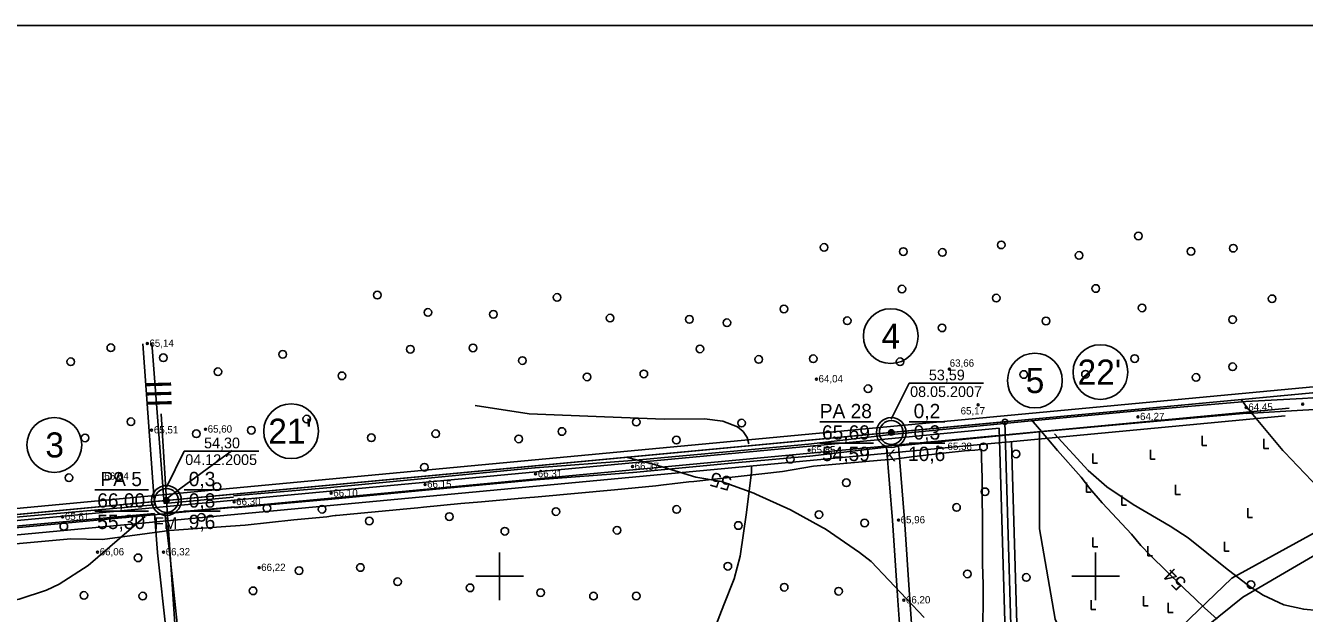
# Model space of a CAD drawing. Extents: x 532503 to 539665, y 6557663 to 6561526.
# Drawn here: x 534640.9 to 535070.1, y 6559987.5 to 6560184.9 of the extents above; entities that cross this region are included whole.
import ezdxf

# ---------------------------------------------------------------- set-up
doc = ezdxf.new("R2010")
doc.units = 0
for name, color, linetype in [('ABIJOONIS', 7, 'Continuous'), ('Default', 7, 'Continuous'), ('GEOLPUNKT', 7, 'Continuous'), ('HALJASTUS', 7, 'Continuous'), ('HORISONTAAL-EH2000', 7, 'Continuous'), ('illumineerimisjooned', 7, 'Continuous'), ('Kaitsevöönd', 7, 'Continuous'), ('kataster', 7, 'Continuous'), ('KORGUS-EH2000', 7, 'Continuous'), ('Lamami horisontaal_EH2000', 7, 'Continuous'), ('Lõige', 7, 'Continuous'), ('PIIR', 7, 'Continuous'), ('PIIR_me', 7, 'Continuous'), ('Plokid', 7, 'Continuous'), ('Proovid', 7, 'Continuous'), ('TEE', 7, 'Continuous'), ('TM_aktiivne', 7, 'Continuous'), ('Veetase', 7, 'Continuous'), ('VORK', 7, 'Continuous')]:
    doc.layers.add(name, color=color, linetype=linetype)

# ---------------------------------------------------------------- blocks, each defined once
blk = doc.blocks.new('RAIESM')
at = {"layer": 'Default'}
for points in [[(0, 2), (0, 0)], [(0, 0), (1, 0)]]:
    blk.add_lwpolyline(points, dxfattribs=at)
blk = doc.blocks.new('METS')
at = {"layer": 'HALJASTUS'}
blk.add_circle((0, 0), 0.8, dxfattribs=at)

msp = doc.modelspace()

# ---------------------------------------------------------------- linework, layer by layer
at = {"layer": 'ABIJOONIS'}
msp.add_lwpolyline([(533888.8, 6560184.94), (535616.8, 6560184.94), (535616.8, 6559310.16), (533888.8, 6559310.16)], close=True, dxfattribs=at)
at = {"layer": 'GEOLPUNKT'}
for p, q in [((534907.45, 6560051.9), (534925.45, 6560051.9)), ((534937.45, 6560051.9), (534949.45, 6560051.9)), ((534907.45, 6560044.7), (534925.45, 6560044.7)), ((534937.45, 6560044.7), (534949.45, 6560044.7)), ((534664.17, 6560029.07), (534682.17, 6560029.07)), ((534694.17, 6560029.07), (534706.17, 6560029.07)), ((534664.17, 6560021.87), (534682.17, 6560021.87)), ((534694.17, 6560021.87), (534706.17, 6560021.87))]:
    msp.add_line(p, q, dxfattribs=at)
for centre, radius in [((534931.45, 6560048.3), 5), ((534931.45, 6560048.3), 4), ((534931.45, 6560048.3), 0.9), ((534931.45, 6560048.3), 0.801), ((534931.45, 6560048.3), 0.7), ((534931.45, 6560048.3), 0.6), ((534931.45, 6560048.3), 0.5), ((534931.45, 6560048.3), 0.4), ((534931.45, 6560048.3), 0.3), ((534931.45, 6560048.3), 0.2), ((534931.45, 6560048.3), 0.1), ((534688.17, 6560025.47), 5), ((534688.17, 6560025.47), 4), ((534688.17, 6560025.47), 0.9), ((534688.17, 6560025.47), 0.801), ((534688.17, 6560025.47), 0.7), ((534688.17, 6560025.47), 0.6), ((534688.17, 6560025.47), 0.5), ((534688.17, 6560025.47), 0.4), ((534688.17, 6560025.47), 0.3), ((534688.17, 6560025.47), 0.2), ((534688.17, 6560025.47), 0.1)]:
    msp.add_circle(centre, radius, dxfattribs=at)
at = {"layer": 'HALJASTUS'}
msp.add_lwpolyline([(534981.15, 6560048.47), (534981.15, 6560015.98), (534986.41, 6559985.59), (534995.76, 6559965.71), (535010.08, 6559958.11), (535017.67, 6559972.43), (535045.72, 6559999.32), (535085.45, 6560021.24), (535129.56, 6560033.23), (535154.39, 6560025.04), (535177.18, 6560027.09), (535199.97, 6560029.13), (535208.15, 6560023.87), (535213.7, 6560013.94), (535214.01, 6560004.82)], dxfattribs=at)
at = {"layer": 'HORISONTAAL-EH2000'}
for points in [[(534791.76, 6560057.36), (534809.96, 6560054.59), (534835.25, 6560053.57), (534855.18, 6560052.76), (534868.72, 6560052.84), (534874.9, 6560052.12), (534879.88, 6560050.22), (534881.73, 6560048.67), (534883.09, 6560046.62), (534883.64, 6560044.51)], [(534986.19, 6560047.84), (534997.55, 6560035.51), (535003.8, 6560030.06), (535012.68, 6560024.1), (535025.09, 6560016.85), (535031.08, 6560012.95), (535043.62, 6560002.85), (535051.86, 6559996.42), (535056.23, 6559993.64), (535063.23, 6559990.45), (535069.92, 6559988.92), (535074.54, 6559988.56)], [(534710.27, 6560042.2), (534689.67, 6560027.09), (534687.8, 6560025.55)], [(534884.49, 6560036.9), (534884.51, 6560034.95), (534882.82, 6560021.4), (534880.76, 6560006.72), (534878.73, 6559999.15), (534875.31, 6559990.41), (534870.64, 6559978.59), (534869.24, 6559973.32), (534869.06, 6559968.89), (534869.56, 6559967.09), (534871.21, 6559965.03), (534872.5, 6559964.29), (534875.87, 6559963.39), (534879.97, 6559963.08), (534888.92, 6559963.32), (534903.62, 6559963.72), (534929.34, 6559963.61), (534933.3, 6559963.26)], [(534681.06, 6560020.04), (534679.69, 6560018.93), (534661.86, 6560003.58), (534652.22, 6559997.37), (534647.88, 6559995.36), (534638.72, 6559992.35), (534629.08, 6559990.4), (534609.2, 6559988.32), (534560.94, 6559985.15), (534533.44, 6559984.36), (534519.81, 6559984.75), (534489.73, 6559987.69), (534482.46, 6559988.27), (534478.92, 6559988.16), (534473.96, 6559987.08), (534471.88, 6559986.09), (534468.1, 6559983.27), (534464.84, 6559979.55), (534462.94, 6559976.71), (534459.77, 6559970.54), (534455.19, 6559959.58), (534452.14, 6559954.94), (534448.56, 6559951.89)]]:
    msp.add_lwpolyline(points, dxfattribs=at)
at = {"layer": 'illumineerimisjooned'}
msp.add_lwpolyline([(534195.15, 6559981.19), (534198.98, 6559981.55), (535160.12, 6560071.77), (535418.53, 6559993.82), (535458.87, 6559929.25), (535494.63, 6559867.7), (535482.6, 6559826), (535251.74, 6559649.68), (535250.36, 6559648.53), (535180.45, 6559687.33), (534941.15, 6559814.59), (534876.93, 6559774.72), (534959.62, 6559531.32), (534733.77, 6559483.15), (534375.91, 6559461.87), (534195.51, 6559444.47)], dxfattribs=at)
msp.add_lwpolyline([(534967.67, 6560049.69), (534974.15, 6559828.08), (535058.69, 6559883.05), (535223.5, 6560002.45), (535218.56, 6560049.92), (535415.93, 6559990.42), (535455.45, 6559927.19), (535490.31, 6559867.16), (535479.12, 6559828.38), (535249.57, 6559653.05), (535182.36, 6559690.84), (534940.99, 6559819.22), (534872.14, 6559776.44), (534954.37, 6559534.34), (534950.91, 6559533.67), (534733.22, 6559487.12), (534375.58, 6559465.86), (534199.95, 6559448.92), (533951.79, 6559660.13), (534200.21, 6559977.65), (534931.63, 6560046.31)], close=True, dxfattribs=at)
at = {"layer": 'Kaitsevöönd'}
msp.add_lwpolyline([(535000, 6559953.12), (535049.42, 6559992.99), (535086.86, 6560014.83), (535132.35, 6560020.86), (535156.39, 6560022.14), (535166.68, 6560016.65), (535179.42, 6560020.55), (535204.9, 6560018.21), (535209.94, 6560002.96), (535206.22, 6560000.36), (534981.72, 6559843), (534978.44, 6559955.29), (534988.83, 6559966.07)], close=True, dxfattribs=at)
at = {"layer": 'kataster'}
msp.add_lwpolyline([(533947.7, 6559658.95), (533949.2, 6559955.8), (534198.28, 6559979.48), (535159.89, 6560069.73), (535417.31, 6559992.13), (535457.22, 6559928.24), (535504.86, 6559846.09), (535250.3, 6559650.84), (535181.52, 6559689.04), (534941.15, 6559817.08), (534874.65, 6559775.26), (534957.01, 6559532.73), (534735.22, 6559485.45), (534375.71, 6559463.85), (534199.28, 6559446.9), (534122.84, 6559439.44), (534110.45, 6559447.36), (534092.53, 6559453.94), (534085.13, 6559454.75)], close=True, dxfattribs=at)
msp.add_lwpolyline([(535457.22, 6559928.24), (535417.31, 6559992.13), (535159.89, 6560069.73), (534198.28, 6559979.48)], dxfattribs=at)
at = {"layer": 'KORGUS-EH2000'}
for centre in [(534681.76, 6560078.16), (534906.34, 6560066.23), (534950.94, 6560069.58), (534960.59, 6560057.54), (535069.53, 6560057.77), (535014.25, 6560053.54), (535050.6, 6560056.72), (534683.2, 6560049.09), (534701.31, 6560049.36), (534903.87, 6560042.36), (534947.05, 6560043.34), (534844.61, 6560036.86), (534812.05, 6560034.39), (534743.47, 6560027.87), (534774.96, 6560030.86), (534710.88, 6560024.99), (534653.31, 6560019.99), (534933.89, 6560018.89), (534665.06, 6560008.13), (534687.21, 6560008.12), (534719.28, 6560002.9), (534935.67, 6559991.99)]:
    msp.add_circle(centre, 0.32, dxfattribs=at)
at = {"layer": 'Lamami horisontaal_EH2000'}
for points in [[(535048.86, 6560059.32), (535051.35, 6560056.01), (535051.63, 6560055.67), (535062.89, 6560042.26), (535063.62, 6560041.5)], [(534978.38, 6560052.7), (534981.25, 6560049.4), (534987.29, 6560042.26), (534995.14, 6560033.31), (534998.05, 6560029.43), (535002.24, 6560024.64), (535002.32, 6560024.55), (535012.03, 6560014.17), (535015.2, 6560010.39), (535018.42, 6560007.03), (535029.1, 6559996.56), (535029.84, 6559995.79), (535033.37, 6559992.5), (535036.53, 6559989.41), (535040.79, 6559985.64)], [(535063.62, 6560041.5), (535065.53, 6560039.5), (535079.64, 6560024.64), (535082.32, 6560022.32), (535083.28, 6560021.39), (535100.86, 6560007.97), (535102.41, 6560007.03), (535114.76, 6559999.96), (535114.99, 6559999.81), (535118.91, 6559998.09), (535132.81, 6559992.5), (535137.13, 6559991.41), (535146.7, 6559988.86), (535150.62, 6559988.14), (535164.52, 6559986.44), (535178.41, 6559986.61), (535182.33, 6559986.66), (535196.23, 6559988.37), (535200.15, 6559988.9), (535201.58, 6559989.04)], [(534842.47, 6560039.95), (534851.94, 6560037.59), (534865.83, 6560033.33), (534874.45, 6560031.87), (534885.32, 6560027.86), (534886.04, 6560027.59), (534897.64, 6560022.34), (534908.38, 6560016.39), (534909.23, 6560015.91), (534920.82, 6560008.04), (534924.69, 6560004.93), (534942.48, 6559986.12)]]:
    msp.add_lwpolyline(points, dxfattribs=at)
at = {"layer": 'Lõige'}
msp.add_lwpolyline([(534686.42, 6560054.5), (534688.17, 6560025.47), (534697.52, 6559887.98), (534707.91, 6559763.06), (534733.5, 6559485.14), (534735.54, 6559463.02)], dxfattribs=at)
at = {"layer": 'PIIR'}
for centre, radius in [((534931.29, 6560080.65), 9.2), ((534979.66, 6560065.73), 9.2), ((535001.66, 6560068.58), 9.2), ((534730.03, 6560048.73), 9.2), ((534650.54, 6560044.11), 9.2), ((534931.44, 6560048.3), 0.88), ((534969.61, 6560051.88), 0.88), ((534969.61, 6560051.88), 0.88), ((534969.61, 6560051.88), 0.88), ((534688.17, 6560025.46), 0.88), ((534688.17, 6560025.46), 0.88), ((534688.17, 6560025.46), 0.88)]:
    msp.add_circle(centre, radius, dxfattribs=at)
at = {"layer": 'PIIR_me'}
msp.add_lwpolyline([(534441.63, 6560002.32), (534688.17, 6560025.46), (534931.44, 6560048.3), (534969.61, 6560051.88), (534976.05, 6559831.7), (535057.56, 6559884.7), (535221.39, 6560003.39), (535216.26, 6560052.7), (535417.23, 6559992.12), (535457.16, 6559928.22), (535492.47, 6559867.43), (535480.86, 6559827.19), (535250.12, 6559650.95), (535250.12, 6559650.95), (535181.4, 6559689.09), (534941.07, 6559816.91), (534874.54, 6559775.58), (534957, 6559532.81), (534951.31, 6559531.71), (534733.49, 6559485.13), (534485.11, 6559470.37)], dxfattribs=at)
at = {"layer": 'Plokid'}
for p, q in [((534969.74, 6560047.47), (535065.01, 6560056.41)), ((534969.96, 6560045.08), (535063.7, 6560053.88))]:
    msp.add_line(p, q, dxfattribs=at)
for points in [[(534951.24, 6559536.08), (534732.91, 6559489.51), (534375.41, 6559468.25), (534200.75, 6559451.41), (533955.1, 6559660.46), (534201.47, 6559975.36), (534969.74, 6560047.47)], [(534950.46, 6559538.37), (534732.58, 6559491.9), (534375.22, 6559470.64), (534201.53, 6559453.89), (533958.41, 6559660.8), (534202.72, 6559973.06), (534969.81, 6560045.07)], [(534971.81, 6560045.13), (534977.95, 6559835.31), (535052.03, 6559883.49)], [(534630.17, 6560010.27), (534656.12, 6560012.62), (534666.71, 6560012.38), (534689.18, 6560015.33), (534709.63, 6560016.87), (534714.56, 6560017.21), (534730.97, 6560018.92), (534741.98, 6560019.98), (534743.96, 6560020.28), (534744.86, 6560020.42), (534745.15, 6560020.46), (534768.91, 6560022.68), (534772.56, 6560023.04), (534774.44, 6560023.23), (534787.02, 6560024.41), (534793.89, 6560025.04), (534807.51, 6560026.29), (534810.15, 6560026.46), (534811.73, 6560026.57), (534812.94, 6560026.66), (534838.55, 6560029.04), (534852.48, 6560030.4), (534854.96, 6560030.7), (534856.05, 6560030.82), (534857.89, 6560031.04), (534863.49, 6560031.67), (534865.17, 6560031.84), (534894.92, 6560035.23), (534905.31, 6560036.95), (534928, 6560038.97), (534932.4, 6560039.34), (534938.25, 6560040.09), (534949.86, 6560041.51), (534956.03, 6560042.1), (534959.47, 6560042.39), (534961.65, 6560042.58), (534961.71, 6560041.16), (534961.78, 6560039.62), (534961.89, 6560036.4), (534961.91, 6560032.92), (534961.97, 6560025.83), (534961.98, 6560024.31), (534962.02, 6560021.34), (534962.07, 6560017.51), (534962.1, 6560015.69), (534962.11, 6560013.97), (534962.12, 6560011.04), (534962.12, 6560009.98), (534962.12, 6560009.23), (534962.12, 6560007.79), (534962.11, 6560006.92), (534962.09, 6560005.86), (534962.08, 6560005.41), (534962.05, 6560004.22), (534962.27, 6559997.28), (534962.26, 6559994.98), (534962.14, 6559980.42)]]:
    msp.add_lwpolyline(points, dxfattribs=at)
at = {"layer": 'TEE'}
for p, q in [((534684.21, 6560024.05), (534680.26, 6560078.06)), ((534683.26, 6560078.26), (534687.43, 6560024.42)), ((535014.07, 6560055.53), (535050.42, 6560058.71)), ((535050.49, 6560058.72), (535069.42, 6560059.76)), ((535069.42, 6560059.76), (535083.05, 6560060.52)), ((534980.78, 6560052.45), (535014.06, 6560055.53)), ((535014.42, 6560051.54), (535050.77, 6560054.73)), ((535050.71, 6560054.72), (535069.64, 6560055.77)), ((535069.64, 6560055.77), (535083.27, 6560056.53)), ((534931.51, 6560047.61), (534980.77, 6560052.45)), ((534981.15, 6560048.47), (535014.43, 6560051.55)), ((534903.64, 6560044.34), (534931.47, 6560047.61)), ((534933.86, 6560043.83), (534981.16, 6560048.47)), ((534844.43, 6560038.85), (534878.63, 6560042.03)), ((534878.63, 6560042.03), (534903.69, 6560044.35)), ((534879, 6560038.05), (534904.06, 6560040.37)), ((534904.11, 6560040.37), (534929.88, 6560043.4)), ((534931.9, 6560018.73), (534929.88, 6560043.4)), ((534935.89, 6560019.06), (534933.86, 6560043.83)), ((534774.78, 6560032.86), (534811.86, 6560036.38)), ((534811.9, 6560036.38), (534844.46, 6560038.85)), ((534844.8, 6560034.87), (534879, 6560038.05)), ((534743.28, 6560029.86), (534774.78, 6560032.86)), ((534775.15, 6560028.87), (534812.24, 6560032.39)), ((534812.2, 6560032.39), (534844.76, 6560034.86)), ((534710.7, 6560026.98), (534743.3, 6560029.86)), ((534743.66, 6560025.88), (534775.15, 6560028.87)), ((534440.43, 6560002.01), (534684.21, 6560024.05)), ((534687.43, 6560024.42), (534710.69, 6560026.56)), ((534687.63, 6560021.17), (534711.06, 6560023.32)), ((534711.05, 6560023), (534743.65, 6560025.87)), ((534440.63, 6559999.01), (534684.2, 6560021.04)), ((534684.2, 6560021.04), (534685.22, 6560007.97)), ((534687.63, 6560021.17), (534689.21, 6560008.28)), ((534937.67, 6559992.13), (534935.89, 6560019.02)), ((534933.68, 6559991.86), (534931.9, 6560018.76)), ((534688.18, 6559980.53), (534685.22, 6560007.91)), ((534692.15, 6559980.96), (534689.2, 6560008.33)), ((534935.93, 6559961.37), (534933.68, 6559991.85)), ((534939.92, 6559961.66), (534937.67, 6559992.14))]:
    msp.add_line(p, q, dxfattribs=at)
at = {"layer": 'TM_aktiivne'}
msp.add_lwpolyline([(535159.92, 6560069.74), (535417.23, 6559992.12), (535457.16, 6559928.22), (535492.47, 6559867.43), (535480.86, 6559827.19), (535250.49, 6559651.24), (535250.13, 6559650.94), (535181.4, 6559689.09), (534941.07, 6559816.9), (534874.53, 6559775.58), (534957, 6559532.81), (534733.5, 6559485.14), (534375.75, 6559463.86), (534199.32, 6559446.85), (534124.95, 6559439.68), (533949.03, 6559659.85), (533949.15, 6559955.79), (534199.17, 6559979.56)], close=True, dxfattribs=at)
at = {"layer": 'Veetase'}
for p, q in [((534931.45, 6560052.8), (534937.45, 6560064.8)), ((534937.45, 6560064.8), (534962.45, 6560064.8)), ((534688.17, 6560029.97), (534694.17, 6560041.97)), ((534694.17, 6560041.97), (534719.17, 6560041.97))]:
    msp.add_line(p, q, dxfattribs=at)
at = {"layer": 'VORK'}
for p, q in [((534800, 6560008), (534800, 6559992)), ((535000, 6560008), (535000, 6559992)), ((534792, 6560000), (534808, 6560000)), ((534992, 6560000), (535008, 6560000))]:
    msp.add_line(p, q, dxfattribs=at)

# ---------------------------------------------------------------- block references
at = {"layer": 'HALJASTUS', "xscale": 1.6, "yscale": 1.6000000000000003}
for name, p in [('METS', (535014.4, 6560114.28)), ('METS', (534908.91, 6560110.44)), ('METS', (534935.51, 6560109.03)), ('METS', (534948.6, 6560108.75)), ('METS', (534968.35, 6560111.3)), ('METS', (534994.5, 6560107.74)), ('METS', (535032.06, 6560109.1)), ('METS', (535046.24, 6560110.18)), ('METS', (534935.04, 6560096.43)), ('METS', (535000.1, 6560096.64)), ('METS', (534758.96, 6560094.43)), ('METS', (534819.27, 6560093.66)), ('METS', (534966.68, 6560093.43)), ('METS', (535059.25, 6560093.18)), ('METS', (534775.94, 6560088.6)), ('METS', (534797.92, 6560087.97)), ('METS', (534837.08, 6560086.7)), ('METS', (534863.69, 6560086.28)), ('METS', (534895.43, 6560089.76)), ('METS', (535015.62, 6560090.13)), ('METS', (534876.28, 6560085.13)), ('METS', (534916.67, 6560085.83)), ('METS', (534948.5, 6560083.43)), ('METS', (534983.38, 6560085.73)), ('METS', (535046.01, 6560086.21)), ('METS', (534669.51, 6560076.74)), ('METS', (534687.13, 6560073.39)), ('METS', (534727.21, 6560074.53)), ('METS', (534770.03, 6560076.26)), ('METS', (534791.06, 6560076.7)), ('METS', (534867.22, 6560076.34)), ('METS', (534656.06, 6560072.04)), ('METS', (534807.64, 6560072.43)), ('METS', (534886.99, 6560072.81)), ('METS', (534905.25, 6560073.05)), ('METS', (534934.4, 6560072.04)), ('METS', (535013.14, 6560073.12)), ('METS', (535046.02, 6560070.35)), ('METS', (534705.44, 6560068.69)), ('METS', (534747.07, 6560067.32)), ('METS', (534829.35, 6560066.97)), ('METS', (534848.4, 6560067.95)), ('METS', (534975.91, 6560067.76)), ('METS', (534996.64, 6560067.86)), ('METS', (535033.74, 6560066.79)), ('METS', (534923.67, 6560062.97)), ('METS', (534676.23, 6560051.9)), ('METS', (534735.26, 6560052.8)), ('METS', (534698.2, 6560047.86)), ('METS', (534716.67, 6560049.04)), ('METS', (534778.56, 6560047.85)), ('METS', (534820.89, 6560048.62)), ('METS', (534845.84, 6560051.8)), ('METS', (534881.2, 6560051.45)), ('METS', (534660.89, 6560046.48)), ('METS', (534756.94, 6560046.51)), ('METS', (534806.43, 6560046.14)), ('METS', (534859.36, 6560045.76)), ('METS', (534962.41, 6560043.46)), ('RAIESM', (535035.75, 6560043.93)), ('RAIESM', (535056.52, 6560042.94)), ('METS', (534897.58, 6560039.33)), ('METS', (534973.35, 6560041.1)), ('RAIESM', (534999.07, 6560037.98)), ('RAIESM', (535018.42, 6560039.31)), ('METS', (534774.75, 6560036.63)), ('METS', (534655.43, 6560033.11)), ('METS', (534672.09, 6560033.6)), ('METS', (534916.36, 6560031.41)), ('METS', (534705.12, 6560030.1)), ('METS', (534962.91, 6560028.37)), ('RAIESM', (534996.93, 6560028.27)), ('RAIESM', (535026.9, 6560027.49)), ('METS', (534721.91, 6560022.88)), ('METS', (534740.43, 6560022.53)), ('METS', (534859.4, 6560022.46)), ('METS', (534953.35, 6560023.14)), ('RAIESM', (535008.8, 6560023.93)), ('METS', (534699.91, 6560019.76)), ('METS', (534756.26, 6560018.57)), ('METS', (534783.13, 6560020.07)), ('METS', (534818.89, 6560021.73)), ('METS', (534907.17, 6560020.74)), ('METS', (534922.5, 6560017.9)), ('RAIESM', (535051.13, 6560019.7)), ('METS', (534653.74, 6560016.73)), ('METS', (534801.75, 6560015.14)), ('METS', (534839.42, 6560015.48)), ('METS', (534880.12, 6560017.06)), ('RAIESM', (534999.13, 6560009.88)), ('RAIESM', (535043.28, 6560008.39)), ('METS', (534678.65, 6560006.2)), ('RAIESM', (535017.52, 6560006.87)), ('METS', (534732.7, 6560001.89)), ('METS', (534753.27, 6560002.95)), ('METS', (534876.6, 6560003.36)), ('METS', (534957.01, 6560000.79)), ('METS', (534765.77, 6559998.17)), ('METS', (534790.09, 6559996.13)), ('METS', (534895.51, 6559996.33)), ('METS', (534976.75, 6559999.61)), ('METS', (535052.17, 6559997.23)), ('METS', (534660.46, 6559993.59)), ('METS', (534680.23, 6559993.34)), ('METS', (534717.26, 6559995.12)), ('METS', (534813.76, 6559994.5)), ('METS', (534831.51, 6559993.34)), ('METS', (534845.85, 6559993.38)), ('METS', (534913.75, 6559994.99)), ('RAIESM', (535016.09, 6559990.13)), ('RAIESM', (534998.56, 6559988.81)), ('RAIESM', (535024.44, 6559987.86))]:
    msp.add_blockref(name, p, dxfattribs=at)

# ---------------------------------------------------------------- texts
at = {"layer": 'GEOLPUNKT'}
for s, p in [('PA 28', (534907.46, 6560053.1)), ('0,2', (534938.97, 6560053.1)), ('65,69', (534908.21, 6560045.9)), ('0,3', (534938.94, 6560045.9)), ('54,59', (534908.21, 6560038.7)), ('10,6', (534937.08, 6560038.7)), ('PA 5', (534666.03, 6560030.27)), ('0,3', (534695.66, 6560030.27)), ('66,00', (534664.94, 6560023.07)), ('0,8', (534695.66, 6560023.07)), ('55,30', (534664.94, 6560015.87)), ('9,6', (534695.66, 6560015.87))]:
    msp.add_text(s, height=4.8, dxfattribs=at).set_placement(p)
at = {"layer": 'KORGUS-EH2000'}
for s, p in [('65,14', (534682.46, 6560077.06)), ('63,66', (534951.06, 6560070.39)), ('64,04', (534907.04, 6560065.13)), ('64,45', (535051.29, 6560055.62)), ('65,17', (534954.72, 6560054.35)), ('64,27', (535014.94, 6560052.44)), ('65,51', (534683.96, 6560047.98)), ('65,60', (534702.01, 6560048.26)), ('65,38', (534950.32, 6560042.43)), ('65,85', (534904.57, 6560041.26)), ('66,37', (534845.31, 6560035.76)), ('66,64', (534667.32, 6560032.45)), ('66,15', (534775.66, 6560029.76)), ('66,31', (534812.81, 6560033.28)), ('66,10', (534744.17, 6560026.77)), ('66,30', (534711.57, 6560023.89)), ('65,61', (534654.07, 6560018.89)), ('65,96', (534934.59, 6560017.79)), ('66,06', (534665.76, 6560007.03)), ('66,32', (534687.91, 6560007.02)), ('66,22', (534719.97, 6560001.79)), ('66,20', (534936.37, 6559990.89))]:
    msp.add_text(s, height=2.45, dxfattribs=at).set_placement(p)
at = {"layer": 'Lamami horisontaal_EH2000'}
for s, rotation, p in [('55', 164.5381, (534878.27, 6560033.21)), ('54', 135.418, (535030.83, 6559998.19))]:
    msp.add_text(s, height=4.8, rotation=rotation, dxfattribs=at).set_placement(p)
at = {"layer": 'Lõige'}
msp.add_text('III', height=8.4, rotation=271.5996, dxfattribs=at).set_placement((534681.32, 6560065.89))
at = {"layer": 'PIIR'}
for s, p in [('4', (534928.17, 6560076.45)), ("22'", (534993.99, 6560064.38)), ('5', (534976.57, 6560061.53)), ("21'", (534722.37, 6560044.53)), ('3', (534647.53, 6560039.91))]:
    msp.add_text(s, height=8.4, dxfattribs=at).set_placement(p)
at = {"layer": 'Proovid'}
for s, p in [('K', (534929.43, 6560038.55)), ('FM', (534684.05, 6560015.83))]:
    msp.add_text(s, height=4, dxfattribs=at).set_placement(p)
at = {"layer": 'Veetase'}
for s, p in [('53,59', (534944.07, 6560065.8)), ('08.05.2007', (534937.78, 6560060.2)), ('54,30', (534700.8, 6560042.97)), ('04.12.2005', (534694.49, 6560037.37))]:
    msp.add_text(s, height=3.6, dxfattribs=at).set_placement(p)

doc.saveas('drawing.dxf')
